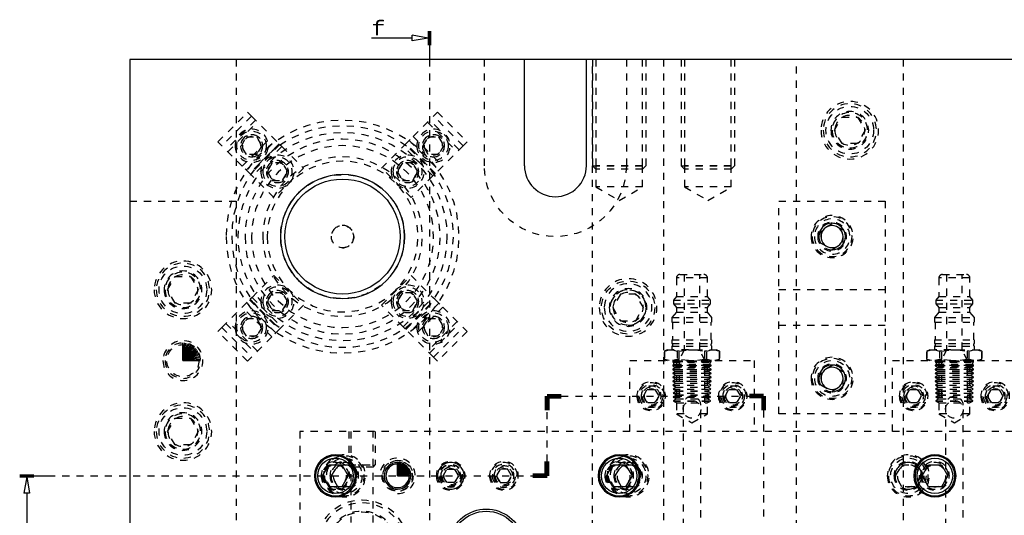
# Model space of a CAD drawing. Header units: inches. Extents: x 3 to 351, y 4 to 271.
# Tile 515 of 530: x 292 to 305, y 160 to 167. Entities that reach past the tile are written whole.
import ezdxf
from ezdxf.enums import TextEntityAlignment as Align

# ---------------------------------------------------------------- set-up
doc = ezdxf.new("R2010")
doc.units = ezdxf.units.IN
doc.header["$LTSCALE"] = 0.5
doc.header["$MEASUREMENT"] = 0
doc.linetypes.add('DIVIDE', pattern=[0.393701, 0.19685, -0.098425, 0, -0.098425])
doc.linetypes.add('HIDDEN', pattern=[0.225, 0.15, -0.075])
doc.layers.add('MFB', color=7, linetype='Continuous')
doc.layers.add('STR_1', color=7, linetype='Continuous')
doc.styles.add('VERO2-Courier New', font='cour.ttf')

# ---------------------------------------------------------------- blocks, each defined once
blk = doc.blocks.new('ArrowheadSection')
at = {"color": 0}
for p, q in [((0, 1), (-1, 1)), ((0, 0.5), (-1, 0.5)), ((0, 0), (-1, 0)), ((0, -0.5), (-1, -0.5)), ((0, -1), (-1, -1))]:
    blk.add_line(p, q, dxfattribs=at)
blk = doc.blocks.new('ArrowheadSectionClosed')
at = {"color": 0}
for p, q in [((0, 0.02), (-1, 0.02)), ((0, 0.01), (-1, 0.01)), ((0, 0), (-1, 0)), ((0, -0.01), (-1, -0.01)), ((0, -0.02), (-1, -0.02)), ((-0.5, -0.02), (-0.7, -0.298)), ((-0.5, -0.02), (-0.3, -0.298)), ((-0.7, -0.298), (-0.3, -0.298)), ((-0.5, -0.298), (-0.5, -1))]:
    blk.add_line(p, q, dxfattribs=at)

msp = doc.modelspace()

# ---------------------------------------------------------------- linework, layer by layer
at = {"layer": 'MFB', "color": 254, "linetype": 'Continuous'}
for p, q in [((298.65, 166.174), (293.088, 166.174)), ((293.088, 166.174), (293.088, 159.424)), ((299.525, 166.174), (298.65, 166.174)), ((298.65, 166.174), (298.65, 164.674)), ((299.525, 164.674), (299.525, 166.174)), ((316.65, 166.174), (299.525, 166.174))]:
    msp.add_line(p, q, dxfattribs=at)
at = {"layer": 'MFB', "color": 254, "linetype": 'HIDDEN'}
for p, q in [((294.588, 166.174), (294.588, 164.174)), ((298.088, 164.674), (298.088, 166.174)), ((299.613, 146.174), (299.613, 166.174)), ((299.613, 166.174), (299.613, 164.674)), ((299.659, 166.174), (299.659, 164.674)), ((300.088, 166.174), (300.088, 164.674)), ((300.316, 164.674), (300.316, 166.174)), ((300.363, 166.174), (300.363, 164.674)), ((300.613, 166.174), (300.613, 156.924)), ((300.863, 166.174), (300.863, 164.674)), ((300.909, 166.174), (300.909, 164.674)), ((301.566, 164.674), (301.566, 166.174)), ((301.613, 166.174), (301.613, 164.674)), ((302.488, 146.174), (302.488, 166.174)), ((303.988, 166.174), (303.988, 146.174)), ((294.332, 165.012), (294.75, 165.429)), ((294.805, 165.373), (294.388, 164.956)), ((294.861, 165.318), (294.443, 164.9)), ((294.75, 165.429), (294.805, 165.373)), ((294.805, 165.373), (295.092, 165.087)), ((297.083, 165.087), (297.37, 165.373)), ((297.732, 164.9), (297.314, 165.318)), ((297.37, 165.373), (297.426, 165.429)), ((297.787, 164.956), (297.37, 165.373)), ((297.426, 165.429), (297.843, 165.012)), ((303.021, 165.174), (303.129, 165.361)), ((303.129, 165.361), (303.346, 165.361)), ((303.346, 165.361), (303.454, 165.174)), ((294.471, 164.872), (294.889, 165.29)), ((297.286, 165.29), (297.704, 164.872)), ((303.129, 164.986), (303.021, 165.174)), ((303.454, 165.174), (303.346, 164.986)), ((294.662, 164.955), (294.734, 165.08)), ((294.674, 164.669), (295.092, 165.087)), ((294.73, 164.613), (295.148, 165.031)), ((294.734, 165.08), (294.878, 165.08)), ((294.878, 165.08), (294.95, 164.955)), ((295.092, 165.087), (295.203, 164.975)), ((296.972, 164.975), (297.083, 165.087)), ((297.027, 165.031), (297.445, 164.613)), ((297.083, 165.087), (297.501, 164.669)), ((297.225, 164.955), (297.297, 165.08)), ((297.297, 165.08), (297.441, 165.08)), ((297.441, 165.08), (297.513, 164.955)), ((294.388, 164.956), (294.332, 165.012)), ((294.674, 164.669), (294.388, 164.956)), ((294.734, 164.83), (294.662, 164.955)), ((295.195, 164.984), (294.777, 164.566)), ((295.203, 164.975), (294.786, 164.558)), ((295.231, 164.947), (294.814, 164.53)), ((294.95, 164.955), (294.878, 164.83)), ((295.231, 164.947), (295.203, 164.975)), ((295.231, 164.947), (295.537, 164.641)), ((296.638, 164.641), (296.944, 164.947)), ((296.972, 164.975), (296.944, 164.947)), ((297.361, 164.53), (296.944, 164.947)), ((297.389, 164.558), (296.972, 164.975)), ((297.398, 164.566), (296.98, 164.984)), ((297.297, 164.83), (297.225, 164.955)), ((297.513, 164.955), (297.441, 164.83)), ((297.787, 164.956), (297.501, 164.669)), ((297.843, 165.012), (297.787, 164.956)), ((303.346, 164.986), (303.129, 164.986)), ((294.878, 164.83), (294.734, 164.83)), ((297.441, 164.83), (297.297, 164.83)), ((294.786, 164.558), (294.674, 164.669)), ((295.098, 164.716), (295.026, 164.591)), ((295.243, 164.716), (295.098, 164.716)), ((295.537, 164.641), (295.12, 164.224)), ((295.315, 164.591), (295.243, 164.716)), ((297.055, 164.224), (296.638, 164.641)), ((296.932, 164.716), (296.86, 164.591)), ((297.077, 164.716), (296.932, 164.716)), ((297.149, 164.591), (297.077, 164.716)), ((297.501, 164.669), (297.389, 164.558)), ((299.613, 164.674), (300.363, 164.674)), ((299.659, 164.627), (299.613, 164.674)), ((299.659, 164.674), (299.659, 164.374)), ((300.316, 164.674), (299.659, 164.674)), ((300.316, 164.627), (299.659, 164.627)), ((300.316, 164.374), (300.316, 164.674)), ((300.316, 164.627), (300.363, 164.674)), ((300.863, 164.674), (301.613, 164.674)), ((300.909, 164.627), (300.863, 164.674)), ((300.909, 164.674), (300.909, 164.374)), ((301.566, 164.674), (300.909, 164.674)), ((301.566, 164.627), (300.909, 164.627)), ((301.566, 164.374), (301.566, 164.674)), ((301.566, 164.627), (301.613, 164.674)), ((294.786, 164.558), (294.814, 164.53)), ((295.12, 164.224), (294.814, 164.53)), ((295.026, 164.591), (295.098, 164.466)), ((295.098, 164.466), (295.243, 164.466)), ((295.243, 164.466), (295.315, 164.591)), ((296.86, 164.591), (296.932, 164.466)), ((296.932, 164.466), (297.077, 164.466)), ((297.361, 164.53), (297.055, 164.224)), ((297.077, 164.466), (297.149, 164.591)), ((297.361, 164.53), (297.389, 164.558)), ((300.316, 164.374), (299.659, 164.374)), ((299.659, 164.374), (299.988, 164.184)), ((299.988, 164.184), (300.316, 164.374)), ((301.566, 164.374), (300.909, 164.374)), ((300.909, 164.374), (301.238, 164.184)), ((301.238, 164.184), (301.566, 164.374)), ((293.088, 164.174), (294.588, 164.174)), ((294.588, 164.174), (294.588, 148.174)), ((302.238, 161.174), (302.238, 164.174)), ((302.238, 164.174), (303.738, 164.174)), ((303.738, 164.174), (303.738, 161.174)), ((302.988, 163.854), (302.831, 163.764)), ((303.144, 163.764), (302.988, 163.854)), ((302.831, 163.764), (302.831, 163.583)), ((303.144, 163.583), (303.144, 163.764)), ((302.831, 163.583), (302.988, 163.493)), ((302.988, 163.493), (303.144, 163.583)), ((293.621, 162.924), (293.729, 163.111)), ((293.729, 163.111), (293.946, 163.111)), ((293.946, 163.111), (294.054, 162.924)), ((294.814, 162.817), (295.12, 163.123)), ((295.12, 163.123), (295.537, 162.706)), ((296.638, 162.706), (297.055, 163.123)), ((297.055, 163.123), (297.361, 162.817)), ((301.231, 163.09), (300.794, 163.09)), ((300.794, 163.09), (300.794, 162.827)), ((300.844, 163.14), (301.181, 163.14)), ((300.903, 163.14), (300.903, 162.078)), ((301.122, 162.078), (301.122, 163.14)), ((301.231, 162.827), (301.231, 163.09)), ((304.931, 163.09), (304.494, 163.09)), ((304.494, 163.09), (304.494, 162.827)), ((304.544, 163.14), (304.881, 163.14)), ((304.603, 163.14), (304.603, 162.078)), ((304.822, 162.078), (304.822, 163.14)), ((304.931, 162.827), (304.931, 163.09)), ((293.729, 162.736), (293.621, 162.924)), ((294.054, 162.924), (293.946, 162.736)), ((294.814, 162.817), (294.786, 162.789)), ((294.814, 162.817), (295.231, 162.4)), ((295.098, 162.882), (295.026, 162.757)), ((295.243, 162.882), (295.098, 162.882)), ((295.315, 162.757), (295.243, 162.882)), ((296.932, 162.882), (296.86, 162.757)), ((297.077, 162.882), (296.932, 162.882)), ((296.944, 162.4), (297.361, 162.817)), ((297.149, 162.757), (297.077, 162.882)), ((297.389, 162.789), (297.361, 162.817)), ((300.004, 162.861), (299.896, 162.674)), ((300.221, 162.861), (300.004, 162.861)), ((300.329, 162.674), (300.221, 162.861)), ((300.794, 162.827), (300.751, 162.777)), ((300.794, 162.827), (301.231, 162.827)), ((301.274, 162.777), (301.231, 162.827)), ((303.738, 162.924), (302.238, 162.924)), ((304.494, 162.827), (304.451, 162.777)), ((304.494, 162.827), (304.931, 162.827)), ((304.974, 162.777), (304.931, 162.827)), ((293.946, 162.736), (293.729, 162.736)), ((294.388, 162.391), (294.674, 162.678)), ((294.674, 162.678), (294.786, 162.789)), ((295.092, 162.26), (294.674, 162.678)), ((295.148, 162.316), (294.73, 162.734)), ((294.777, 162.781), (295.195, 162.363)), ((294.786, 162.789), (295.203, 162.372)), ((295.026, 162.757), (295.098, 162.632)), ((295.537, 162.706), (295.231, 162.4)), ((295.243, 162.632), (295.315, 162.757)), ((296.944, 162.4), (296.638, 162.706)), ((296.86, 162.757), (296.932, 162.632)), ((296.972, 162.372), (297.389, 162.789)), ((296.98, 162.363), (297.398, 162.781)), ((297.445, 162.734), (297.027, 162.316)), ((297.077, 162.632), (297.149, 162.757)), ((297.501, 162.678), (297.083, 162.26)), ((297.389, 162.789), (297.501, 162.678)), ((297.501, 162.678), (297.787, 162.391)), ((299.896, 162.674), (300.004, 162.486)), ((300.221, 162.486), (300.329, 162.674)), ((300.751, 162.777), (301.274, 162.777)), ((300.751, 162.777), (300.751, 162.727)), ((300.751, 162.727), (300.794, 162.676)), ((300.751, 162.727), (301.274, 162.727)), ((300.794, 162.676), (301.231, 162.676)), ((300.794, 162.676), (300.794, 162.609)), ((301.231, 162.676), (301.274, 162.727)), ((301.231, 162.609), (301.231, 162.676)), ((301.274, 162.727), (301.274, 162.777)), ((304.451, 162.777), (304.974, 162.777)), ((304.451, 162.777), (304.451, 162.727)), ((304.451, 162.727), (304.494, 162.676)), ((304.451, 162.727), (304.974, 162.727)), ((304.494, 162.676), (304.931, 162.676)), ((304.494, 162.676), (304.494, 162.609)), ((304.931, 162.676), (304.974, 162.727)), ((304.931, 162.609), (304.931, 162.676)), ((304.974, 162.727), (304.974, 162.777)), ((295.098, 162.632), (295.243, 162.632)), ((296.932, 162.632), (297.077, 162.632)), ((300.794, 162.609), (300.731, 162.534)), ((300.731, 162.534), (301.294, 162.534)), ((300.731, 162.534), (300.731, 162.468)), ((300.794, 162.609), (301.231, 162.609)), ((301.294, 162.534), (301.231, 162.609)), ((301.294, 162.468), (301.294, 162.534)), ((304.494, 162.609), (304.431, 162.534)), ((304.431, 162.534), (304.994, 162.534)), ((304.431, 162.534), (304.431, 162.468)), ((304.494, 162.609), (304.931, 162.609)), ((304.994, 162.534), (304.931, 162.609)), ((304.994, 162.468), (304.994, 162.534)), ((294.332, 162.336), (294.388, 162.391)), ((294.388, 162.391), (294.805, 161.974)), ((294.443, 162.447), (294.861, 162.029)), ((294.889, 162.057), (294.471, 162.475)), ((294.662, 162.392), (294.734, 162.517)), ((294.734, 162.267), (294.662, 162.392)), ((294.734, 162.517), (294.878, 162.517)), ((294.878, 162.517), (294.95, 162.392)), ((294.95, 162.392), (294.878, 162.267)), ((295.203, 162.372), (295.231, 162.4)), ((296.944, 162.4), (296.972, 162.372)), ((297.225, 162.392), (297.297, 162.517)), ((297.297, 162.267), (297.225, 162.392)), ((297.704, 162.475), (297.286, 162.057)), ((297.297, 162.517), (297.441, 162.517)), ((297.314, 162.029), (297.732, 162.447)), ((297.37, 161.974), (297.787, 162.391)), ((297.441, 162.517), (297.513, 162.392)), ((297.513, 162.392), (297.441, 162.267)), ((297.787, 162.391), (297.843, 162.336)), ((300.004, 162.486), (300.221, 162.486)), ((300.731, 162.468), (301.294, 162.468)), ((300.741, 162.468), (300.741, 162.218)), ((301.284, 162.218), (301.284, 162.468)), ((302.238, 162.424), (303.738, 162.424)), ((304.431, 162.468), (304.994, 162.468)), ((304.441, 162.468), (304.441, 162.218)), ((304.984, 162.218), (304.984, 162.468)), ((294.75, 161.918), (294.332, 162.336)), ((294.878, 162.267), (294.734, 162.267)), ((295.092, 162.26), (294.805, 161.974)), ((295.203, 162.372), (295.092, 162.26)), ((297.083, 162.26), (296.972, 162.372)), ((297.37, 161.974), (297.083, 162.26)), ((297.441, 162.267), (297.297, 162.267)), ((297.843, 162.336), (297.426, 161.918)), ((300.731, 162.218), (300.731, 162.168)), ((300.731, 162.218), (301.294, 162.218)), ((300.731, 162.168), (301.294, 162.168)), ((300.731, 162.128), (301.294, 162.128)), ((300.731, 162.128), (300.731, 162.078)), ((301.294, 162.168), (301.294, 162.218)), ((301.294, 162.078), (301.294, 162.128)), ((304.431, 162.218), (304.431, 162.168)), ((304.431, 162.218), (304.994, 162.218)), ((304.431, 162.168), (304.994, 162.168)), ((304.431, 162.128), (304.994, 162.128)), ((304.431, 162.128), (304.431, 162.078)), ((304.994, 162.168), (304.994, 162.218)), ((304.994, 162.078), (304.994, 162.128)), ((294.805, 161.974), (294.75, 161.918)), ((297.426, 161.918), (297.37, 161.974)), ((300.664, 162.078), (300.624, 162.059)), ((300.625, 162.059), (300.624, 162.059)), ((300.624, 162.059), (300.624, 161.942)), ((300.625, 162.059), (300.69, 162.078)), ((300.625, 161.942), (300.625, 162.059)), ((300.664, 162.078), (300.69, 162.078)), ((300.69, 162.078), (300.738, 162.078)), ((300.964, 162.078), (300.738, 162.078)), ((300.738, 162.078), (300.803, 162.059)), ((300.834, 162.059), (300.803, 162.059)), ((300.803, 162.059), (300.803, 161.942)), ((300.903, 162.078), (300.831, 161.924)), ((300.834, 162.059), (300.964, 162.078)), ((300.834, 161.942), (300.834, 162.059)), ((300.964, 162.078), (301.061, 162.078)), ((301.061, 162.078), (301.191, 162.059)), ((301.061, 162.078), (301.287, 162.078)), ((301.195, 161.924), (301.122, 162.078)), ((301.191, 162.059), (301.191, 161.942)), ((301.222, 162.059), (301.191, 162.059)), ((301.222, 162.059), (301.287, 162.078)), ((301.222, 161.942), (301.222, 162.059)), ((301.287, 162.078), (301.335, 162.078)), ((301.335, 162.078), (301.4, 162.059)), ((301.335, 162.078), (301.361, 162.078)), ((301.401, 162.059), (301.361, 162.078)), ((301.4, 162.059), (301.4, 161.942)), ((301.401, 162.059), (301.4, 162.059)), ((301.401, 161.942), (301.401, 162.059)), ((304.364, 162.078), (304.324, 162.059)), ((304.325, 162.059), (304.324, 162.059)), ((304.324, 162.059), (304.324, 161.942)), ((304.325, 162.059), (304.39, 162.078)), ((304.325, 161.942), (304.325, 162.059)), ((304.364, 162.078), (304.39, 162.078)), ((304.39, 162.078), (304.438, 162.078)), ((304.664, 162.078), (304.438, 162.078)), ((304.438, 162.078), (304.503, 162.059)), ((304.534, 162.059), (304.503, 162.059)), ((304.503, 162.059), (304.503, 161.942)), ((304.603, 162.078), (304.531, 161.924)), ((304.534, 162.059), (304.664, 162.078)), ((304.534, 161.942), (304.534, 162.059)), ((304.664, 162.078), (304.761, 162.078)), ((304.761, 162.078), (304.891, 162.059)), ((304.761, 162.078), (304.987, 162.078)), ((304.895, 161.924), (304.822, 162.078)), ((304.891, 162.059), (304.891, 161.942)), ((304.922, 162.059), (304.891, 162.059)), ((304.922, 162.059), (304.987, 162.078)), ((304.922, 161.942), (304.922, 162.059)), ((304.987, 162.078), (305.035, 162.078)), ((305.035, 162.078), (305.1, 162.059)), ((305.035, 162.078), (305.061, 162.078)), ((305.101, 162.059), (305.061, 162.078)), ((305.1, 162.059), (305.1, 161.942)), ((305.101, 162.059), (305.1, 162.059)), ((305.101, 161.942), (305.101, 162.059)), ((300.138, 161.924), (301.888, 161.924)), ((300.138, 160.924), (300.138, 161.924)), ((300.624, 161.942), (300.664, 161.924)), ((300.625, 161.942), (300.624, 161.942)), ((300.69, 161.924), (300.625, 161.942)), ((300.803, 161.942), (300.738, 161.924)), ((300.743, 161.924), (300.744, 161.918)), ((300.744, 161.918), (300.743, 161.917)), ((300.743, 161.917), (301.283, 161.917)), ((300.743, 161.917), (300.743, 161.905)), ((301.283, 161.905), (300.743, 161.905)), ((300.743, 161.905), (300.749, 161.901)), ((300.758, 161.87), (300.743, 161.861)), ((300.743, 161.861), (301.283, 161.861)), ((300.743, 161.861), (300.743, 161.85)), ((301.283, 161.85), (300.743, 161.85)), ((300.743, 161.85), (300.768, 161.837)), ((301.281, 161.918), (300.744, 161.918)), ((300.749, 161.901), (301.276, 161.901)), ((300.749, 161.901), (300.758, 161.87)), ((301.267, 161.87), (300.758, 161.87)), ((300.768, 161.837), (301.257, 161.837)), ((300.768, 161.837), (300.772, 161.822)), ((300.794, 161.924), (300.794, 161.174)), ((300.834, 161.942), (300.803, 161.942)), ((300.831, 161.924), (300.831, 161.329)), ((300.964, 161.924), (300.834, 161.942)), ((301.191, 161.942), (301.061, 161.924)), ((301.222, 161.942), (301.191, 161.942)), ((301.195, 161.329), (301.195, 161.924)), ((301.287, 161.924), (301.222, 161.942)), ((301.231, 161.174), (301.231, 161.924)), ((301.253, 161.822), (301.257, 161.837)), ((301.257, 161.837), (301.283, 161.85)), ((301.267, 161.87), (301.276, 161.901)), ((301.283, 161.861), (301.267, 161.87)), ((301.276, 161.901), (301.283, 161.905)), ((301.281, 161.918), (301.283, 161.924)), ((301.283, 161.917), (301.281, 161.918)), ((301.283, 161.905), (301.283, 161.917)), ((301.283, 161.85), (301.283, 161.861)), ((301.4, 161.942), (301.335, 161.924)), ((301.361, 161.924), (301.401, 161.942)), ((301.401, 161.942), (301.4, 161.942)), ((301.888, 161.924), (301.888, 160.924)), ((302.988, 161.854), (302.831, 161.764)), ((303.144, 161.764), (302.988, 161.854)), ((303.838, 161.924), (305.588, 161.924)), ((303.838, 160.924), (303.838, 161.924)), ((304.324, 161.942), (304.364, 161.924)), ((304.325, 161.942), (304.324, 161.942)), ((304.39, 161.924), (304.325, 161.942)), ((304.503, 161.942), (304.438, 161.924)), ((304.443, 161.924), (304.444, 161.918)), ((304.444, 161.918), (304.443, 161.917)), ((304.443, 161.917), (304.983, 161.917)), ((304.443, 161.917), (304.443, 161.905)), ((304.983, 161.905), (304.443, 161.905)), ((304.443, 161.905), (304.449, 161.901)), ((304.458, 161.87), (304.443, 161.861)), ((304.443, 161.861), (304.983, 161.861)), ((304.443, 161.861), (304.443, 161.85)), ((304.983, 161.85), (304.443, 161.85)), ((304.443, 161.85), (304.468, 161.837)), ((304.981, 161.918), (304.444, 161.918)), ((304.449, 161.901), (304.976, 161.901)), ((304.449, 161.901), (304.458, 161.87)), ((304.967, 161.87), (304.458, 161.87)), ((304.468, 161.837), (304.957, 161.837)), ((304.468, 161.837), (304.472, 161.822)), ((304.494, 161.924), (304.494, 161.174)), ((304.534, 161.942), (304.503, 161.942)), ((304.531, 161.924), (304.531, 161.329)), ((304.664, 161.924), (304.534, 161.942)), ((304.891, 161.942), (304.761, 161.924)), ((304.922, 161.942), (304.891, 161.942)), ((304.895, 161.329), (304.895, 161.924)), ((304.987, 161.924), (304.922, 161.942)), ((304.931, 161.174), (304.931, 161.924)), ((304.953, 161.822), (304.957, 161.837)), ((304.957, 161.837), (304.983, 161.85)), ((304.967, 161.87), (304.976, 161.901)), ((304.983, 161.861), (304.967, 161.87)), ((304.976, 161.901), (304.983, 161.905)), ((304.981, 161.918), (304.983, 161.924)), ((304.983, 161.917), (304.981, 161.918)), ((304.983, 161.905), (304.983, 161.917)), ((304.983, 161.85), (304.983, 161.861)), ((305.1, 161.942), (305.035, 161.924)), ((305.061, 161.924), (305.101, 161.942)), ((305.101, 161.942), (305.1, 161.942)), ((300.772, 161.822), (300.743, 161.804)), ((300.743, 161.804), (301.283, 161.804)), ((300.743, 161.804), (300.743, 161.796)), ((301.283, 161.796), (300.743, 161.796)), ((300.743, 161.796), (300.782, 161.774)), ((300.782, 161.772), (300.743, 161.747)), ((300.743, 161.747), (301.283, 161.747)), ((300.743, 161.747), (300.743, 161.741)), ((301.283, 161.741), (300.743, 161.741)), ((300.743, 161.741), (300.784, 161.719)), ((300.784, 161.717), (300.743, 161.691)), ((300.743, 161.691), (301.283, 161.691)), ((300.743, 161.691), (300.743, 161.686)), ((301.283, 161.686), (300.743, 161.686)), ((300.743, 161.686), (300.786, 161.663)), ((301.253, 161.822), (300.772, 161.822)), ((300.782, 161.774), (301.243, 161.774)), ((300.782, 161.774), (300.782, 161.772)), ((300.782, 161.772), (301.243, 161.772)), ((300.784, 161.719), (301.241, 161.719)), ((300.784, 161.719), (300.784, 161.717)), ((300.784, 161.717), (301.241, 161.717)), ((301.239, 161.663), (301.283, 161.686)), ((301.241, 161.719), (301.283, 161.741)), ((301.241, 161.717), (301.241, 161.719)), ((301.283, 161.691), (301.241, 161.717)), ((301.243, 161.774), (301.283, 161.796)), ((301.243, 161.772), (301.243, 161.774)), ((301.283, 161.747), (301.243, 161.772)), ((301.283, 161.804), (301.253, 161.822)), ((301.283, 161.796), (301.283, 161.804)), ((301.283, 161.741), (301.283, 161.747)), ((301.283, 161.686), (301.283, 161.691)), ((302.831, 161.764), (302.831, 161.583)), ((303.144, 161.583), (303.144, 161.764)), ((304.472, 161.822), (304.443, 161.804)), ((304.443, 161.804), (304.983, 161.804)), ((304.443, 161.804), (304.443, 161.796)), ((304.983, 161.796), (304.443, 161.796)), ((304.443, 161.796), (304.482, 161.774)), ((304.482, 161.772), (304.443, 161.747)), ((304.443, 161.747), (304.983, 161.747)), ((304.443, 161.747), (304.443, 161.741)), ((304.983, 161.741), (304.443, 161.741)), ((304.443, 161.741), (304.484, 161.719)), ((304.484, 161.717), (304.443, 161.691)), ((304.443, 161.691), (304.983, 161.691)), ((304.443, 161.691), (304.443, 161.686)), ((304.983, 161.686), (304.443, 161.686)), ((304.443, 161.686), (304.486, 161.663)), ((304.953, 161.822), (304.472, 161.822)), ((304.482, 161.774), (304.943, 161.774)), ((304.482, 161.774), (304.482, 161.772)), ((304.482, 161.772), (304.943, 161.772)), ((304.484, 161.719), (304.941, 161.719)), ((304.484, 161.719), (304.484, 161.717)), ((304.484, 161.717), (304.941, 161.717)), ((304.939, 161.663), (304.983, 161.686)), ((304.941, 161.719), (304.983, 161.741)), ((304.941, 161.717), (304.941, 161.719)), ((304.983, 161.691), (304.941, 161.717)), ((304.943, 161.774), (304.983, 161.796)), ((304.943, 161.772), (304.943, 161.774)), ((304.983, 161.747), (304.943, 161.772)), ((304.983, 161.804), (304.953, 161.822)), ((304.983, 161.796), (304.983, 161.804)), ((304.983, 161.741), (304.983, 161.747)), ((304.983, 161.686), (304.983, 161.691)), ((300.786, 161.661), (300.743, 161.634)), ((300.743, 161.634), (301.283, 161.634)), ((300.743, 161.634), (300.743, 161.632)), ((301.283, 161.632), (300.743, 161.632)), ((300.743, 161.632), (300.788, 161.608)), ((300.788, 161.606), (300.744, 161.578)), ((300.744, 161.578), (300.744, 161.576)), ((300.744, 161.578), (301.281, 161.578)), ((300.744, 161.576), (301.281, 161.576)), ((300.744, 161.576), (300.789, 161.552)), ((300.789, 161.55), (300.746, 161.523)), ((300.786, 161.663), (301.239, 161.663)), ((300.786, 161.663), (300.786, 161.661)), ((300.786, 161.661), (301.239, 161.661)), ((300.788, 161.608), (301.237, 161.608)), ((300.788, 161.608), (300.788, 161.606)), ((300.788, 161.606), (301.237, 161.606)), ((300.789, 161.552), (301.236, 161.552)), ((300.789, 161.552), (300.789, 161.55)), ((300.789, 161.55), (301.236, 161.55)), ((301.236, 161.552), (301.281, 161.576)), ((301.236, 161.55), (301.236, 161.552)), ((301.279, 161.523), (301.236, 161.55)), ((301.237, 161.608), (301.283, 161.632)), ((301.237, 161.606), (301.237, 161.608)), ((301.281, 161.578), (301.237, 161.606)), ((301.239, 161.661), (301.239, 161.663)), ((301.283, 161.634), (301.239, 161.661)), ((301.281, 161.576), (301.281, 161.578)), ((301.283, 161.632), (301.283, 161.634)), ((302.831, 161.583), (302.988, 161.493)), ((302.988, 161.493), (303.144, 161.583)), ((304.486, 161.661), (304.443, 161.634)), ((304.443, 161.634), (304.983, 161.634)), ((304.443, 161.634), (304.443, 161.632)), ((304.983, 161.632), (304.443, 161.632)), ((304.443, 161.632), (304.488, 161.608)), ((304.488, 161.606), (304.444, 161.578)), ((304.444, 161.578), (304.981, 161.578)), ((304.444, 161.578), (304.444, 161.576)), ((304.444, 161.576), (304.981, 161.576)), ((304.444, 161.576), (304.489, 161.552)), ((304.489, 161.55), (304.446, 161.523)), ((304.486, 161.663), (304.939, 161.663)), ((304.486, 161.663), (304.486, 161.661)), ((304.486, 161.661), (304.939, 161.661)), ((304.488, 161.608), (304.937, 161.608)), ((304.488, 161.608), (304.488, 161.606)), ((304.488, 161.606), (304.937, 161.606)), ((304.489, 161.552), (304.936, 161.552)), ((304.489, 161.552), (304.489, 161.55)), ((304.489, 161.55), (304.936, 161.55)), ((304.936, 161.552), (304.981, 161.576)), ((304.936, 161.55), (304.936, 161.552)), ((304.979, 161.523), (304.936, 161.55)), ((304.937, 161.608), (304.983, 161.632)), ((304.937, 161.606), (304.937, 161.608)), ((304.981, 161.578), (304.937, 161.606)), ((304.939, 161.661), (304.939, 161.663)), ((304.983, 161.634), (304.939, 161.661)), ((304.981, 161.576), (304.981, 161.578)), ((304.983, 161.632), (304.983, 161.634)), ((300.329, 161.424), (300.383, 161.517)), ((300.383, 161.33), (300.329, 161.424)), ((300.383, 161.517), (300.492, 161.517)), ((300.492, 161.517), (300.546, 161.424)), ((300.546, 161.424), (300.492, 161.33)), ((300.746, 161.523), (301.279, 161.523)), ((300.746, 161.523), (300.746, 161.521)), ((300.746, 161.521), (301.279, 161.521)), ((300.746, 161.521), (300.791, 161.497)), ((300.791, 161.494), (300.747, 161.467)), ((300.747, 161.467), (301.278, 161.467)), ((300.747, 161.467), (300.748, 161.465)), ((300.748, 161.465), (301.278, 161.465)), ((300.748, 161.465), (300.793, 161.441)), ((300.793, 161.439), (300.749, 161.412)), ((300.749, 161.412), (300.749, 161.41)), ((300.749, 161.412), (301.276, 161.412)), ((300.749, 161.41), (301.276, 161.41)), ((300.749, 161.41), (300.794, 161.386)), ((300.791, 161.497), (301.234, 161.497)), ((300.791, 161.497), (300.791, 161.494)), ((300.791, 161.494), (301.234, 161.494)), ((300.793, 161.441), (301.232, 161.441)), ((300.793, 161.441), (300.793, 161.439)), ((300.793, 161.439), (301.232, 161.439)), ((301.231, 161.386), (301.276, 161.41)), ((301.232, 161.441), (301.278, 161.465)), ((301.232, 161.439), (301.232, 161.441)), ((301.276, 161.412), (301.232, 161.439)), ((301.234, 161.497), (301.279, 161.521)), ((301.234, 161.494), (301.234, 161.497)), ((301.278, 161.467), (301.234, 161.494)), ((301.276, 161.41), (301.276, 161.412)), ((301.278, 161.465), (301.278, 161.467)), ((301.279, 161.521), (301.279, 161.523)), ((301.479, 161.424), (301.533, 161.517)), ((301.533, 161.33), (301.479, 161.424)), ((301.533, 161.517), (301.642, 161.517)), ((301.642, 161.517), (301.696, 161.424)), ((301.696, 161.424), (301.642, 161.33)), ((304.029, 161.424), (304.083, 161.517)), ((304.083, 161.33), (304.029, 161.424)), ((304.083, 161.517), (304.192, 161.517)), ((304.192, 161.517), (304.246, 161.424)), ((304.246, 161.424), (304.192, 161.33)), ((304.446, 161.523), (304.446, 161.521)), ((304.446, 161.523), (304.979, 161.523)), ((304.446, 161.521), (304.979, 161.521)), ((304.446, 161.521), (304.491, 161.497)), ((304.491, 161.494), (304.447, 161.467)), ((304.447, 161.467), (304.978, 161.467)), ((304.447, 161.467), (304.448, 161.465)), ((304.448, 161.465), (304.978, 161.465)), ((304.448, 161.465), (304.493, 161.441)), ((304.493, 161.439), (304.449, 161.412)), ((304.449, 161.412), (304.976, 161.412)), ((304.449, 161.412), (304.449, 161.41)), ((304.449, 161.41), (304.976, 161.41)), ((304.449, 161.41), (304.494, 161.386)), ((304.491, 161.497), (304.934, 161.497)), ((304.491, 161.497), (304.491, 161.494)), ((304.491, 161.494), (304.934, 161.494)), ((304.493, 161.441), (304.932, 161.441)), ((304.493, 161.441), (304.493, 161.439)), ((304.493, 161.439), (304.932, 161.439)), ((304.931, 161.386), (304.976, 161.41)), ((304.932, 161.441), (304.978, 161.465)), ((304.932, 161.439), (304.932, 161.441)), ((304.976, 161.412), (304.932, 161.439)), ((304.934, 161.497), (304.979, 161.521)), ((304.934, 161.494), (304.934, 161.497)), ((304.978, 161.467), (304.934, 161.494)), ((304.976, 161.41), (304.976, 161.412)), ((304.978, 161.465), (304.978, 161.467)), ((304.979, 161.521), (304.979, 161.523)), ((305.179, 161.424), (305.233, 161.517)), ((305.233, 161.33), (305.179, 161.424)), ((305.233, 161.517), (305.342, 161.517)), ((305.342, 161.517), (305.396, 161.424)), ((305.396, 161.424), (305.342, 161.33)), ((300.492, 161.33), (300.383, 161.33)), ((300.795, 161.383), (300.751, 161.356)), ((300.751, 161.356), (301.274, 161.356)), ((300.751, 161.356), (300.751, 161.354)), ((300.751, 161.354), (301.274, 161.354)), ((300.751, 161.354), (300.798, 161.329)), ((300.794, 161.386), (301.231, 161.386)), ((300.794, 161.386), (300.795, 161.383)), ((300.795, 161.383), (301.23, 161.383)), ((300.798, 161.329), (301.227, 161.329)), ((300.888, 161.294), (300.888, 156.913)), ((301.138, 156.913), (301.138, 161.294)), ((301.227, 161.329), (301.274, 161.354)), ((301.23, 161.383), (301.231, 161.386)), ((301.274, 161.356), (301.23, 161.383)), ((301.274, 161.354), (301.274, 161.356)), ((301.642, 161.33), (301.533, 161.33)), ((304.192, 161.33), (304.083, 161.33)), ((304.495, 161.383), (304.451, 161.356)), ((304.451, 161.356), (304.974, 161.356)), ((304.451, 161.356), (304.451, 161.354)), ((304.451, 161.354), (304.974, 161.354)), ((304.451, 161.354), (304.498, 161.329)), ((304.494, 161.386), (304.931, 161.386)), ((304.494, 161.386), (304.495, 161.383)), ((304.495, 161.383), (304.93, 161.383)), ((304.498, 161.329), (304.927, 161.329)), ((304.588, 161.294), (304.588, 156.913)), ((304.838, 156.913), (304.838, 161.294)), ((304.927, 161.329), (304.974, 161.354)), ((304.93, 161.383), (304.931, 161.386)), ((304.974, 161.356), (304.93, 161.383)), ((304.974, 161.354), (304.974, 161.356)), ((305.342, 161.33), (305.233, 161.33)), ((300.904, 161.174), (300.794, 161.174)), ((300.794, 161.174), (301.013, 161.047)), ((300.888, 161.234), (300.888, 161.247)), ((301.013, 161.047), (301.231, 161.174)), ((301.231, 161.174), (301.121, 161.174)), ((303.738, 161.174), (302.238, 161.174)), ((304.604, 161.174), (304.494, 161.174)), ((304.494, 161.174), (304.713, 161.047)), ((304.588, 161.234), (304.588, 161.249)), ((304.713, 161.047), (304.931, 161.174)), ((304.931, 161.174), (304.821, 161.174)), ((293.621, 160.924), (293.729, 161.111)), ((293.729, 161.111), (293.946, 161.111)), ((293.946, 161.111), (294.054, 160.924)), ((293.729, 160.736), (293.621, 160.924)), ((294.054, 160.924), (293.946, 160.736)), ((295.488, 160.924), (295.488, 151.424)), ((308.938, 160.924), (295.488, 160.924)), ((296.175, 160.924), (296.175, 160.452)), ((296.206, 160.924), (296.206, 159.639)), ((296.519, 159.64), (296.519, 160.924)), ((296.55, 160.924), (296.55, 160.452)), ((293.946, 160.736), (293.729, 160.736)), ((295.932, 160.299), (296.022, 160.455)), ((296.078, 160.455), (296.203, 160.455)), ((296.175, 160.452), (296.55, 160.452)), ((296.206, 160.421), (296.175, 160.452)), ((296.203, 160.455), (296.293, 160.299)), ((296.519, 160.421), (296.55, 160.452)), ((299.932, 160.299), (300.022, 160.455)), ((300.078, 160.455), (300.203, 160.455)), ((300.203, 160.455), (300.293, 160.299)), ((303.882, 160.299), (303.972, 160.455)), ((303.972, 160.455), (304.153, 160.455)), ((304.153, 160.455), (304.243, 160.299)), ((296.022, 160.142), (295.932, 160.299)), ((296.293, 160.299), (296.203, 160.142)), ((296.519, 160.421), (296.206, 160.421)), ((297.504, 160.299), (297.558, 160.392)), ((297.558, 160.205), (297.504, 160.299)), ((297.558, 160.392), (297.667, 160.392)), ((297.667, 160.392), (297.721, 160.299)), ((297.721, 160.299), (297.667, 160.205)), ((298.308, 160.392), (298.254, 160.299)), ((298.254, 160.299), (298.308, 160.205)), ((298.417, 160.392), (298.308, 160.392)), ((298.471, 160.299), (298.417, 160.392)), ((298.417, 160.205), (298.471, 160.299)), ((300.022, 160.142), (299.932, 160.299)), ((300.293, 160.299), (300.203, 160.142)), ((303.972, 160.142), (303.882, 160.299)), ((304.243, 160.299), (304.153, 160.142)), ((297.667, 160.205), (297.558, 160.205)), ((298.308, 160.205), (298.417, 160.205)), ((296.203, 160.142), (296.078, 160.142)), ((300.203, 160.142), (300.078, 160.142)), ((304.153, 160.142), (303.972, 160.142))]:
    msp.add_line(p, q, dxfattribs=at)
at = {"layer": 'MFB', "color": 100, "linetype": 'DIVIDE'}
for p, q in [((297.313, 166.174), (297.313, 146.174)), ((298.97, 160.299), (298.97, 161.424)), ((298.97, 161.424), (302.022, 161.424)), ((302.022, 161.424), (302.022, 156.861)), ((291.937, 160.299), (298.97, 160.299))]:
    msp.add_line(p, q, dxfattribs=at)
at = {"layer": 'MFB', "color": 100, "linetype": 'Continuous'}
for p, q in [((293.838, 161.924), (293.838, 162.174)), ((293.838, 161.924), (293.859, 162.173)), ((293.838, 161.924), (293.881, 162.17)), ((293.838, 161.924), (293.902, 162.165)), ((293.838, 161.924), (293.923, 162.158)), ((293.838, 161.924), (293.943, 162.15)), ((293.838, 161.924), (293.963, 162.14)), ((293.838, 161.924), (293.981, 162.128)), ((293.838, 161.924), (293.998, 162.115)), ((293.838, 161.924), (294.014, 162.1)), ((293.838, 161.924), (294.029, 162.084)), ((293.838, 161.924), (294.042, 162.067)), ((293.838, 161.924), (294.054, 162.049)), ((293.838, 161.924), (294.064, 162.029)), ((293.838, 161.924), (294.072, 162.009)), ((293.838, 161.924), (294.079, 161.988)), ((293.838, 161.924), (294.084, 161.967)), ((293.838, 161.924), (294.087, 161.945)), ((293.838, 161.924), (294.088, 161.924)), ((296.863, 160.299), (296.863, 160.486)), ((296.863, 160.299), (296.879, 160.485)), ((296.863, 160.299), (296.895, 160.483)), ((296.863, 160.299), (296.911, 160.48)), ((296.863, 160.299), (296.927, 160.475)), ((296.863, 160.299), (296.942, 160.469)), ((296.863, 160.299), (296.956, 160.461)), ((296.863, 160.299), (296.97, 160.452)), ((296.863, 160.299), (296.983, 160.442)), ((296.863, 160.299), (296.995, 160.431)), ((296.863, 160.299), (297.006, 160.419)), ((296.863, 160.299), (297.016, 160.406)), ((296.863, 160.299), (297.025, 160.392)), ((296.863, 160.299), (297.032, 160.378)), ((296.863, 160.299), (297.039, 160.363)), ((296.863, 160.299), (297.044, 160.347)), ((296.863, 160.299), (297.047, 160.331)), ((296.863, 160.299), (297.049, 160.315)), ((296.863, 160.299), (297.05, 160.299))]:
    msp.add_line(p, q, dxfattribs=at)
at = {"layer": 'MFB', "color": 132, "linetype": 'Continuous'}
for p, q in [((295.807, 160.299), (295.897, 160.455)), ((295.897, 160.455), (296.078, 160.455)), ((296.078, 160.455), (296.168, 160.299)), ((299.807, 160.299), (299.897, 160.455)), ((299.897, 160.455), (300.078, 160.455)), ((300.078, 160.455), (300.168, 160.299)), ((304.257, 160.299), (304.347, 160.455)), ((304.347, 160.455), (304.528, 160.455)), ((304.528, 160.455), (304.618, 160.299)), ((295.897, 160.142), (295.807, 160.299)), ((296.168, 160.299), (296.078, 160.142)), ((299.897, 160.142), (299.807, 160.299)), ((300.168, 160.299), (300.078, 160.142)), ((304.347, 160.142), (304.257, 160.299)), ((304.618, 160.299), (304.528, 160.142)), ((296.078, 160.142), (295.897, 160.142)), ((300.078, 160.142), (299.897, 160.142)), ((304.528, 160.142), (304.347, 160.142))]:
    msp.add_line(p, q, dxfattribs=at)
at = {"layer": 'MFB', "color": 254, "linetype": 'HIDDEN', "extrusion": (0, 0, -1)}
for centre, radius in [((-303.238, 165.174), 0.406), ((-303.238, 165.174), 0.375), ((-303.238, 165.174), 0.266), ((-296.088, 163.674), 1.642), ((-303.238, 165.174), 0.25), ((-303.238, 165.174), 0.211), ((-296.088, 163.674), 1.562), ((-294.806, 164.955), 0.234), ((-297.369, 164.955), 0.234), ((-294.806, 164.955), 0.156), ((-294.806, 164.955), 0.129), ((-296.088, 163.674), 1.375), ((-297.369, 164.955), 0.156), ((-297.369, 164.955), 0.129), ((-296.088, 163.674), 1.283), ((-295.17, 164.591), 0.234), ((-296.088, 163.674), 1.125), ((-295.17, 164.591), 0.207), ((-295.17, 164.591), 0.156), ((-297.005, 164.591), 0.234), ((-297.005, 164.591), 0.207), ((-297.005, 164.591), 0.156), ((-296.088, 163.674), 1.063), ((-302.988, 163.674), 0.297), ((-302.988, 163.674), 0.281), ((-302.988, 163.674), 0.25), ((-302.988, 163.674), 0.203), ((-302.988, 163.674), 0.188), ((-293.838, 162.924), 0.406), ((-293.838, 162.924), 0.375), ((-293.838, 162.924), 0.266), ((-293.838, 162.924), 0.25), ((-293.838, 162.924), 0.211), ((-300.113, 162.674), 0.406), ((-295.17, 162.757), 0.234), ((-295.17, 162.757), 0.207), ((-297.005, 162.757), 0.234), ((-297.005, 162.757), 0.207), ((-300.113, 162.674), 0.336), ((-300.113, 162.674), 0.266), ((-295.17, 162.757), 0.156), ((-297.005, 162.757), 0.156), ((-300.113, 162.674), 0.211), ((-294.806, 162.392), 0.234), ((-294.806, 162.392), 0.156), ((-294.806, 162.392), 0.129), ((-297.369, 162.392), 0.234), ((-297.369, 162.392), 0.156), ((-297.369, 162.392), 0.129), ((-293.838, 161.924), 0.281), ((-293.838, 161.924), 0.25), ((-302.988, 161.674), 0.297), ((-302.988, 161.674), 0.281), ((-302.988, 161.674), 0.25), ((-302.988, 161.674), 0.203), ((-302.988, 161.674), 0.188), ((-300.438, 161.424), 0.203), ((-300.438, 161.424), 0.188), ((-300.438, 161.424), 0.141), ((-300.438, 161.424), 0.125), ((-301.588, 161.424), 0.203), ((-301.588, 161.424), 0.188), ((-301.588, 161.424), 0.141), ((-301.588, 161.424), 0.125), ((-304.138, 161.424), 0.203), ((-304.138, 161.424), 0.188), ((-304.138, 161.424), 0.141), ((-304.138, 161.424), 0.125), ((-305.288, 161.424), 0.203), ((-305.288, 161.424), 0.188), ((-305.288, 161.424), 0.141), ((-305.288, 161.424), 0.125), ((-300.438, 161.424), 0.1), ((-301.588, 161.424), 0.1), ((-304.138, 161.424), 0.1), ((-305.288, 161.424), 0.1), ((-293.838, 160.924), 0.406), ((-293.838, 160.924), 0.375), ((-293.838, 160.924), 0.266), ((-293.838, 160.924), 0.25), ((-293.838, 160.924), 0.211), ((-296.113, 160.299), 0.297), ((-296.113, 160.299), 0.281), ((-300.113, 160.299), 0.297), ((-300.113, 160.299), 0.281), ((-304.063, 160.299), 0.297), ((-304.063, 160.299), 0.281), ((-295.988, 160.299), 0.203), ((-295.988, 160.299), 0.188), ((-295.988, 160.299), 0.156), ((-296.113, 160.299), 0.203), ((-296.113, 160.299), 0.188), ((-296.113, 160.299), 0.156), ((-296.863, 160.299), 0.211), ((-296.863, 160.299), 0.19), ((-297.613, 160.299), 0.203), ((-297.613, 160.299), 0.188), ((-297.613, 160.299), 0.156), ((-297.613, 160.299), 0.141), ((-298.363, 160.299), 0.203), ((-298.363, 160.299), 0.188), ((-298.363, 160.299), 0.163), ((-298.363, 160.299), 0.141), ((-299.988, 160.299), 0.203), ((-299.988, 160.299), 0.188), ((-299.988, 160.299), 0.156), ((-300.113, 160.299), 0.203), ((-300.113, 160.299), 0.188), ((-300.113, 160.299), 0.156), ((-304.063, 160.299), 0.203), ((-304.063, 160.299), 0.188), ((-304.063, 160.299), 0.156), ((-304.438, 160.299), 0.203), ((-304.438, 160.299), 0.188), ((-304.438, 160.299), 0.156), ((-297.613, 160.299), 0.125), ((-297.613, 160.299), 0.1), ((-298.363, 160.299), 0.125), ((-298.363, 160.299), 0.1), ((-296.363, 159.299), 0.656), ((-296.363, 159.299), 0.617), ((-296.363, 159.299), 0.501), ((-296.363, 159.299), 0.501), ((-296.363, 159.299), 0.486)]:
    msp.add_circle(centre, radius, dxfattribs=at)
at = {"layer": 'MFB', "color": 254, "linetype": 'HIDDEN'}
for centre, radius in [((303.238, 165.174), 0.336), ((294.806, 164.955), 0.207), ((297.369, 164.955), 0.207), ((296.088, 163.674), 1.471), ((295.17, 164.591), 0.129), ((297.005, 164.591), 0.129), ((296.088, 163.674), 0.874), ((296.088, 163.674), 0.158), ((293.838, 162.924), 0.336), ((300.113, 162.674), 0.375), ((295.17, 162.757), 0.129), ((297.005, 162.757), 0.129), ((300.113, 162.674), 0.25), ((294.806, 162.392), 0.207), ((297.369, 162.392), 0.207), ((293.838, 161.924), 0.226), ((300.438, 161.424), 0.163), ((301.588, 161.424), 0.163), ((304.138, 161.424), 0.163), ((305.288, 161.424), 0.163), ((301.013, 161.236), 0.125), ((304.713, 161.236), 0.125), ((293.838, 160.924), 0.336), ((296.113, 160.299), 0.25), ((296.863, 160.299), 0.219), ((297.613, 160.299), 0.163), ((300.113, 160.299), 0.25), ((304.063, 160.299), 0.25)]:
    msp.add_circle(centre, radius, dxfattribs=at)
at = {"layer": 'MFB', "color": 254, "linetype": 'Continuous', "extrusion": (0, 0, -1)}
for centre, radius in [((-296.088, 163.674), 0.875), ((-302.988, 163.674), 0.156), ((-302.988, 161.674), 0.156), ((-295.988, 160.299), 0.297), ((-299.988, 160.299), 0.297), ((-304.438, 160.299), 0.297), ((-296.863, 160.299), 0.188)]:
    msp.add_circle(centre, radius, dxfattribs=at)
at = {"layer": 'MFB', "color": 136, "linetype": 'Continuous'}
msp.add_circle((296.088, 163.674), 0.812, dxfattribs=at)
at = {"layer": 'MFB', "color": 132, "linetype": 'Continuous', "extrusion": (0, 0, -1)}
for centre in [(-295.988, 160.299), (-299.988, 160.299), (-304.438, 160.299)]:
    msp.add_circle(centre, 0.281, dxfattribs=at)
at = {"layer": 'MFB', "color": 132, "linetype": 'Continuous'}
for centre in [(295.988, 160.299), (299.988, 160.299), (304.438, 160.299)]:
    msp.add_circle(centre, 0.25, dxfattribs=at)
at = {"layer": 'MFB', "color": 136, "linetype": 'Continuous', "extrusion": (0, 0, -1)}
msp.add_circle((-296.863, 160.299), 0.166, dxfattribs=at)
at = {"layer": 'MFB', "color": 9, "linetype": 'Continuous'}
msp.add_circle((298.113, 159.299), 0.5, dxfattribs=at)
at = {"layer": 'MFB', "color": 254, "linetype": 'HIDDEN'}
for centre, radius, start, end in [((303.238, 165.174), 0.25, 270, 180), ((294.806, 164.955), 0.156, 270, 180), ((297.369, 164.955), 0.156, 270, 180), ((295.17, 164.591), 0.156, 270, 180), ((297.005, 164.591), 0.156, 270, 180), ((296.088, 163.674), 0.158, 270, 180), ((293.838, 162.924), 0.25, 270, 180), ((300.844, 163.09), 0.05, 90, 180), ((301.181, 163.09), 0.05, 0, 90), ((304.544, 163.09), 0.05, 90, 180), ((304.881, 163.09), 0.05, 0, 90), ((295.17, 162.757), 0.156, 270, 180), ((297.005, 162.757), 0.156, 270, 180), ((300.113, 162.674), 0.25, 270, 180), ((294.806, 162.392), 0.156, 270, 180), ((297.369, 162.392), 0.156, 270, 180), ((300.438, 161.424), 0.125, 270, 180), ((301.588, 161.424), 0.125, 270, 180), ((304.138, 161.424), 0.125, 270, 180), ((305.288, 161.424), 0.125, 270, 180), ((301.013, 161.294), 0.125, 0, 180), ((304.713, 161.294), 0.125, 0, 180), ((293.838, 160.924), 0.25, 270, 180), ((296.863, 160.299), 0.25, 270, 180), ((297.613, 160.299), 0.188, 270, 180), ((304.063, 160.299), 0.188, 270, 180), ((297.613, 160.299), 0.125, 270, 180), ((298.363, 160.299), 0.125, 270, 180)]:
    msp.add_arc(centre, radius, start, end, dxfattribs=at)
at = {"layer": 'MFB', "color": 254, "linetype": 'HIDDEN', "extrusion": (0, 0, -1)}
for centre, radius, start, end in [((-299.088, 164.674), 1, 180, 0), ((-300.716, 162.148), 0.025, 126.8699, 233.1301), ((-301.309, 162.148), 0.025, 306.8699, 53.1301), ((-304.416, 162.148), 0.025, 126.8699, 233.1301), ((-305.009, 162.148), 0.025, 306.8699, 53.1301)]:
    msp.add_arc(centre, radius, start, end, dxfattribs=at)
at = {"layer": 'MFB', "color": 254, "linetype": 'Continuous'}
msp.add_arc((299.088, 164.674), 0.437, 180, 360, dxfattribs=at)
at = {"layer": 'MFB', "color": 2, "linetype": 'Continuous'}
for centre in [(302.988, 163.674), (302.988, 161.674)]:
    msp.add_arc(centre, 0.188, 270, 180, dxfattribs=at)
at = {"layer": 'MFB', "color": 254, "linetype": 'Continuous', "extrusion": (0, 0, -1)}
msp.add_arc((-298.113, 159.299), 0.531, 13.609, 166.391, dxfattribs=at)
at = {"layer": 'STR_1', "color": 100, "linetype": 'Continuous'}
for p, q in [((297.313, 166.574), (297.313, 166.174)), ((291.537, 160.299), (291.937, 160.299))]:
    msp.add_line(p, q, dxfattribs=at)

# ---------------------------------------------------------------- block references
at = {"layer": 'MFB', "color": 100, "linetype": 'DIVIDE', "xscale": 0.2, "yscale": 0.024, "rotation": 90}
msp.add_blockref('ArrowheadSection', (298.97, 161.424), dxfattribs=at)
at = {"layer": 'MFB', "color": 100, "linetype": 'DIVIDE', "extrusion": (0, 0, -1), "xscale": 0.2, "yscale": 0.024}
msp.add_blockref('ArrowheadSection', (-298.97, 161.424), dxfattribs=at)
at = {"layer": 'MFB', "color": 100, "linetype": 'DIVIDE', "xscale": 0.2, "yscale": 0.024}
for p in [(302.022, 161.424), (298.97, 160.299)]:
    msp.add_blockref('ArrowheadSection', p, dxfattribs=at)
at = {"layer": 'MFB', "color": 100, "linetype": 'DIVIDE', "extrusion": (0, 0, -1), "xscale": 0.2, "yscale": 0.024}
for p, rotation in [((-302.022, 161.424), 90), ((-298.97, 160.299), 270)]:
    msp.add_blockref('ArrowheadSection', p, dxfattribs=dict(at, rotation=rotation))
at = {"layer": 'STR_1', "color": 100, "linetype": 'Continuous', "extrusion": (0, 0, -1), "xscale": 0.2, "yscale": 0.8160000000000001, "rotation": 90}
msp.add_blockref('ArrowheadSectionClosed', (-297.313, 166.574), dxfattribs=at)
at = {"layer": 'STR_1', "color": 100, "linetype": 'Continuous', "extrusion": (0, 0, -1), "xscale": 0.2, "yscale": 0.8160000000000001}
msp.add_blockref('ArrowheadSectionClosed', (-291.537, 160.299), dxfattribs=at)

# ---------------------------------------------------------------- texts
at = {"layer": 'STR_1', "color": 7, "linetype": 'Continuous', "style": 'VERO2-Courier New', "width": 0.932229}
msp.add_text('f', height=0.2, dxfattribs=at).set_placement((296.497, 166.514), (296.692, 166.514), align=Align.FIT)

doc.saveas('drawing.dxf')
